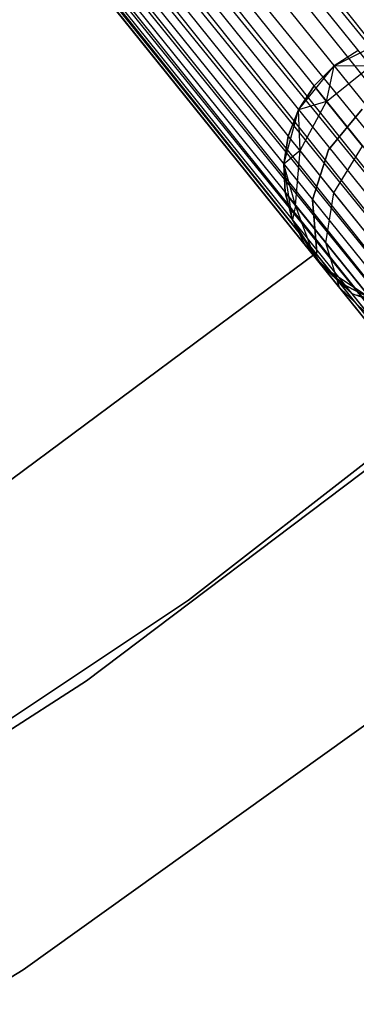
# Model space of a CAD drawing. Extents: x -102 to 102, y -101 to 102.
# Tile 309 of 481: x 34.99 to 37.47, y -53.25 to -45.98. Entities that reach past the tile are written whole.
import ezdxf

# ---------------------------------------------------------------- set-up
doc = ezdxf.new("R2010")
doc.units = 0
doc.header["$LTSCALE"] = 25.4
doc.layers.get('0').update_dxf_attribs({"linetype": 'CONTINUOUS'})

# ---------------------------------------------------------------- blocks, each defined once
blk = doc.blocks.new('NL2500011659_STL')
at = {"color": 0}
for p, q in [((27.4694, -33.4499, -6.5865), (50.7495, -62.6973, -6.5218)), ((27.4694, -33.4499, -6.5865), (50.7495, -62.6973, -6.5218)), ((27.3145, -33.5745, -6.5218), (50.7495, -62.6973, -6.5218)), ((27.3145, -33.5745, -6.5218), (50.7495, -62.6973, -6.5218)), ((27.3145, -33.5745, -8.4782), (50.5876, -62.8276, -8.5)), ((27.3145, -33.5745, -8.4782), (50.5876, -62.8276, -8.5)), ((27.3145, -33.5745, -8.4782), (50.9044, -62.5726, -8.4135)), ((27.3145, -33.5745, -8.4782), (50.9044, -62.5726, -8.4135)), ((27.1525, -33.7048, -6.5), (50.5876, -62.8276, -6.5)), ((27.1525, -33.7048, -6.5), (50.5876, -62.8276, -6.5)), ((27.1525, -33.7048, -8.5), (50.5876, -62.8276, -8.5)), ((27.1525, -33.7048, -8.5), (50.5876, -62.8276, -8.5)), ((50.2707, -63.0826, -8.4135), (26.9906, -33.8352, -8.4782)), ((26.9906, -33.8352, -8.4782), (50.5876, -62.8276, -8.5)), ((50.2707, -63.0826, -8.4135), (26.9906, -33.8352, -8.4782)), ((26.9906, -33.8352, -6.5218), (50.4256, -62.958, -6.5218)), ((26.9906, -33.8352, -6.5218), (50.4256, -62.958, -6.5218)), ((26.9906, -33.8352, -8.4782), (50.5876, -62.8276, -8.5)), ((26.8357, -33.9598, -8.4135), (50.2707, -63.0826, -8.4135)), ((26.8357, -33.9598, -8.4135), (50.2707, -63.0826, -8.4135)), ((50.4256, -62.958, -6.5218), (26.8357, -33.9598, -6.5865)), ((26.8357, -33.9598, -6.5865), (50.1296, -63.1961, -6.691)), ((26.8357, -33.9598, -6.5865), (50.1296, -63.1961, -6.691)), ((50.4256, -62.958, -6.5218), (26.8357, -33.9598, -6.5865)), ((50.0086, -63.2935, -8.1691), (26.6946, -34.0733, -8.309)), ((26.6946, -34.0733, -8.309), (50.2707, -63.0826, -8.4135)), ((26.6946, -34.0733, -8.309), (50.2707, -63.0826, -8.4135)), ((50.0086, -63.2935, -8.1691), (26.6946, -34.0733, -8.309)), ((26.6946, -34.0733, -6.691), (50.1296, -63.1961, -6.691)), ((26.6946, -34.0733, -6.691), (50.1296, -63.1961, -6.691)), ((26.5736, -34.1707, -8.1691), (50.0086, -63.2935, -8.1691)), ((26.5736, -34.1707, -8.1691), (50.0086, -63.2935, -8.1691)), ((50.1296, -63.1961, -6.691), (26.5736, -34.1707, -6.8309)), ((26.5736, -34.1707, -6.8309), (49.9128, -63.3706, -7)), ((26.5736, -34.1707, -6.8309), (49.9128, -63.3706, -7)), ((50.1296, -63.1961, -6.691), (26.5736, -34.1707, -6.8309)), ((49.8466, -63.4239, -7.809), (26.4778, -34.2478, -8)), ((26.4778, -34.2478, -8), (50.0086, -63.2935, -8.1691)), ((26.4778, -34.2478, -8), (50.0086, -63.2935, -8.1691)), ((49.8466, -63.4239, -7.809), (26.4778, -34.2478, -8)), ((26.4778, -34.2478, -7), (49.9128, -63.3706, -7)), ((26.4778, -34.2478, -7), (49.9128, -63.3706, -7)), ((49.8127, -63.4511, -7.3955), (26.3777, -34.3283, -7.6045)), ((26.3777, -34.3283, -7.3955), (49.8127, -63.4511, -7.3955)), ((49.8127, -63.4511, -7.3955), (26.3777, -34.3283, -7.6045)), ((26.3777, -34.3283, -7.6045), (49.8466, -63.4239, -7.809)), ((26.3777, -34.3283, -7.6045), (49.8466, -63.4239, -7.809)), ((26.3777, -34.3283, -7.3955), (49.8127, -63.4511, -7.3955)), ((26.4116, -34.3011, -7.809), (49.8466, -63.4239, -7.809)), ((26.4116, -34.3011, -7.809), (49.8466, -63.4239, -7.809)), ((49.9128, -63.3706, -7), (26.4116, -34.3011, -7.191)), ((26.4116, -34.3011, -7.191), (49.8127, -63.4511, -7.3955)), ((26.4116, -34.3011, -7.191), (49.8127, -63.4511, -7.3955)), ((49.9128, -63.3706, -7), (26.4116, -34.3011, -7.191)), ((37.3087, -46.326, -314), (37.6798, -46.1383, -314)), ((37.3087, -46.326, -314), (37.6798, -46.1383, -314)), ((37.4844, -46.2126, -309.5), (37.3087, -46.326, -309.5)), ((37.4844, -46.2126, -309.5), (37.3087, -46.326, -309.5)), ((37.4844, -46.2126, -309.5), (37.3087, -46.326, -314)), ((37.4844, -46.2126, -309.5), (37.3087, -46.326, -314)), ((37.046, -46.6483, -314), (37.3087, -46.326, -314)), ((37.046, -46.6483, -314), (37.3087, -46.326, -314)), ((37.3087, -46.326, -309.5), (37.1604, -46.4733, -309.5)), ((37.1604, -46.4733, -309.5), (37.3087, -46.326, -314)), ((37.3087, -46.326, -309.5), (37.1604, -46.4733, -309.5)), ((37.1604, -46.4733, -309.5), (37.3087, -46.326, -314)), ((37.2518, -46.5869, -308.5797), (37.3087, -46.326, -309.5)), ((37.2518, -46.5869, -308.5797), (37.3087, -46.326, -309.5)), ((37.2518, -46.5869, -308.5797), (37.5758, -46.3262, -308.5797)), ((37.2518, -46.5869, -308.5797), (37.5758, -46.3262, -308.5797)), ((37.5758, -46.3262, -308.5797), (37.3087, -46.326, -309.5)), ((37.5758, -46.3262, -308.5797), (37.3087, -46.326, -309.5)), ((37.3087, -46.326, -309.5), (37.3087, -46.326, -314)), ((37.3087, -46.326, -309.5), (37.3087, -46.326, -314)), ((37.1604, -46.4733, -309.5), (37.046, -46.6483, -309.5)), ((37.046, -46.6483, -314), (37.1604, -46.4733, -309.5)), ((37.1604, -46.4733, -309.5), (37.046, -46.6483, -309.5)), ((37.046, -46.6483, -314), (37.1604, -46.4733, -309.5)), ((37.2518, -46.5869, -308.5797), (37.1604, -46.4733, -309.5)), ((37.2518, -46.5869, -308.5797), (37.1604, -46.4733, -309.5)), ((37.2518, -46.5869, -308.5797), (37.046, -46.6483, -309.5)), ((37.2518, -46.5869, -308.5797), (37.046, -46.6483, -309.5)), ((37.0567, -46.9504, -308.632), (37.2518, -46.5869, -308.5797)), ((37.0567, -46.9504, -308.632), (37.2518, -46.5869, -308.5797)), ((37.517, -46.9164, -307.7495), (37.2518, -46.5869, -308.5797)), ((37.517, -46.9164, -307.7495), (37.2518, -46.5869, -308.5797)), ((36.9372, -47.0496, -314), (37.046, -46.6483, -314)), ((36.9372, -47.0496, -314), (37.046, -46.6483, -314)), ((37.046, -46.6483, -309.5), (36.9705, -46.8432, -309.5)), ((36.9705, -46.8432, -309.5), (37.046, -46.6483, -314)), ((36.9705, -46.8432, -309.5), (37.046, -46.6483, -314)), ((37.046, -46.6483, -309.5), (36.9705, -46.8432, -309.5)), ((37.0567, -46.9504, -308.632), (37.046, -46.6483, -309.5)), ((37.0567, -46.9504, -308.632), (37.046, -46.6483, -309.5)), ((37.046, -46.6483, -309.5), (37.046, -46.6483, -314)), ((37.046, -46.6483, -309.5), (37.046, -46.6483, -314)), ((37.516, -46.6453, -312), (37.2662, -46.9433, -312)), ((37.2662, -46.9433, -314), (37.516, -46.6453, -314)), ((37.2662, -46.9433, -314), (37.516, -46.6453, -314)), ((37.516, -46.6453, -312), (37.2662, -46.9433, -312)), ((36.9705, -46.8432, -309.5), (36.9372, -47.0496, -309.5)), ((36.9372, -47.0496, -314), (36.9705, -46.8432, -309.5)), ((36.9705, -46.8432, -309.5), (36.9372, -47.0496, -309.5)), ((36.9372, -47.0496, -314), (36.9705, -46.8432, -309.5)), ((37.0567, -46.9504, -308.632), (36.9705, -46.8432, -309.5)), ((37.0567, -46.9504, -308.632), (36.9705, -46.8432, -309.5)), ((37.0567, -46.9504, -308.632), (36.9372, -47.0496, -309.5)), ((37.0567, -46.9504, -308.632), (36.9372, -47.0496, -309.5)), ((37.0242, -47.3538, -308.7274), (37.0567, -46.9504, -308.632)), ((37.0242, -47.3538, -308.7274), (37.0567, -46.9504, -308.632)), ((37.3068, -47.2612, -307.8489), (37.0567, -46.9504, -308.632)), ((37.3068, -47.2612, -307.8489), (37.0567, -46.9504, -308.632)), ((37.2662, -46.9433, -312), (37.1488, -47.3139, -312)), ((37.1488, -47.3139, -314), (37.2662, -46.9433, -314)), ((37.1488, -47.3139, -314), (37.2662, -46.9433, -314)), ((37.2662, -46.9433, -312), (37.1488, -47.3139, -312)), ((37.2662, -46.9433, -312), (37.2662, -46.9433, -314)), ((37.2662, -46.9433, -312), (37.2662, -46.9433, -314)), ((37.3068, -47.2612, -307.8489), (37.517, -46.9164, -307.7495)), ((37.3068, -47.2612, -307.8489), (37.517, -46.9164, -307.7495)), ((37.0009, -47.4605, -314), (36.9372, -47.0496, -314)), ((37.0242, -47.3538, -308.7274), (36.9372, -47.0496, -309.5)), ((36.9372, -47.0496, -309.5), (36.9475, -47.2584, -309.5)), ((37.0242, -47.3538, -308.7274), (36.9372, -47.0496, -309.5)), ((36.9475, -47.2584, -309.5), (36.9372, -47.0496, -314)), ((37.0009, -47.4605, -314), (36.9372, -47.0496, -314)), ((36.9475, -47.2584, -309.5), (36.9372, -47.0496, -314)), ((36.9372, -47.0496, -309.5), (36.9475, -47.2584, -309.5)), ((36.9372, -47.0496, -309.5), (36.9372, -47.0496, -314)), ((36.9372, -47.0496, -309.5), (36.9372, -47.0496, -314)), ((37.0242, -47.3538, -308.7274), (36.9475, -47.2584, -309.5)), ((36.9475, -47.2584, -309.5), (37.0009, -47.4605, -309.5)), ((37.0242, -47.3538, -308.7274), (36.9475, -47.2584, -309.5)), ((37.0009, -47.4605, -314), (36.9475, -47.2584, -309.5)), ((36.9475, -47.2584, -309.5), (37.0009, -47.4605, -309.5)), ((37.0009, -47.4605, -314), (36.9475, -47.2584, -309.5)), ((37.2468, -47.6304, -308.0305), (37.3068, -47.2612, -307.8489)), ((37.2468, -47.6304, -308.0305), (37.3068, -47.2612, -307.8489)), ((37.6964, -47.7454, -307.2274), (37.3068, -47.2612, -307.8489)), ((37.6964, -47.7454, -307.2274), (37.3068, -47.2612, -307.8489)), ((37.1488, -47.3139, -312), (37.1488, -47.3139, -314)), ((37.1488, -47.3139, -312), (37.1488, -47.3139, -314)), ((37.1488, -47.3139, -312), (37.1817, -47.7014, -312)), ((37.1817, -47.7014, -314), (37.1488, -47.3139, -314)), ((37.1817, -47.7014, -314), (37.1488, -47.3139, -314)), ((37.1488, -47.3139, -312), (37.1817, -47.7014, -312)), ((37.0242, -47.3538, -308.7274), (37.0009, -47.4605, -309.5)), ((37.0242, -47.3538, -308.7274), (37.0009, -47.4605, -309.5)), ((37.1599, -47.7273, -308.8497), (37.0242, -47.3538, -308.7274)), ((37.2468, -47.6304, -308.0305), (37.0242, -47.3538, -308.7274)), ((37.1599, -47.7273, -308.8497), (37.0242, -47.3538, -308.7274)), ((37.2468, -47.6304, -308.0305), (37.0242, -47.3538, -308.7274)), ((36.2344, -50.2653, -316), (39.889, -47.4182, -316)), ((39.889, -47.4182, -315), (36.2344, -50.2653, -315)), ((36.2344, -50.2653, -316), (39.889, -47.4182, -316)), ((39.889, -47.4182, -315), (36.2344, -50.2653, -315)), ((37.2263, -47.81, -314), (37.0009, -47.4605, -314)), ((37.1599, -47.7273, -308.8497), (37.0009, -47.4605, -309.5)), ((37.0009, -47.4605, -309.5), (37.0953, -47.6471, -309.5)), ((37.1599, -47.7273, -308.8497), (37.0009, -47.4605, -309.5)), ((37.0953, -47.6471, -309.5), (37.0009, -47.4605, -314)), ((37.2263, -47.81, -314), (37.0009, -47.4605, -314)), ((37.0953, -47.6471, -309.5), (37.0009, -47.4605, -314)), ((37.0009, -47.4605, -309.5), (37.0953, -47.6471, -309.5)), ((37.0009, -47.4605, -309.5), (37.0009, -47.4605, -314)), ((37.0009, -47.4605, -309.5), (37.0009, -47.4605, -314)), ((37.3473, -47.9602, -308.263), (37.2468, -47.6304, -308.0305)), ((37.5935, -48.0613, -307.4774), (37.2468, -47.6304, -308.0305)), ((37.3473, -47.9602, -308.263), (37.2468, -47.6304, -308.0305)), ((37.5935, -48.0613, -307.4774), (37.2468, -47.6304, -308.0305)), ((37.1817, -47.7014, -312), (34.9312, -49.3727, -312)), ((34.9312, -49.3727, -314), (37.1817, -47.7014, -314)), ((34.9312, -49.3727, -314), (37.1817, -47.7014, -314)), ((37.1817, -47.7014, -312), (34.9312, -49.3727, -312)), ((37.1599, -47.7273, -308.8497), (37.0953, -47.6471, -309.5)), ((37.2263, -47.81, -314), (37.0953, -47.6471, -309.5)), ((37.1599, -47.7273, -308.8497), (37.0953, -47.6471, -309.5)), ((37.2263, -47.81, -314), (37.0953, -47.6471, -309.5)), ((37.1817, -47.7014, -312), (37.1817, -47.7014, -314)), ((37.1817, -47.7014, -312), (37.1817, -47.7014, -314)), ((37.4403, -48.0065, -308.9774), (37.1599, -47.7273, -308.8497)), ((37.1599, -47.7273, -308.8497), (37.2263, -47.81, -309.5)), ((37.1599, -47.7273, -308.8497), (37.2263, -47.81, -309.5)), ((37.3473, -47.9602, -308.263), (37.1599, -47.7273, -308.8497)), ((37.4403, -48.0065, -308.9774), (37.1599, -47.7273, -308.8497)), ((37.3473, -47.9602, -308.263), (37.1599, -47.7273, -308.8497)), ((37.5744, -48.0375, -314), (37.2263, -47.81, -314)), ((37.4403, -48.0065, -308.9774), (37.2263, -47.81, -309.5)), ((37.2263, -47.81, -309.5), (37.3884, -47.942, -309.5)), ((37.4403, -48.0065, -308.9774), (37.2263, -47.81, -309.5)), ((37.2263, -47.81, -309.5), (37.2263, -47.81, -314)), ((37.3884, -47.942, -309.5), (37.2263, -47.81, -314)), ((37.5744, -48.0375, -314), (37.2263, -47.81, -314)), ((37.3884, -47.942, -309.5), (37.2263, -47.81, -314)), ((37.2263, -47.81, -309.5), (37.3884, -47.942, -309.5)), ((37.2263, -47.81, -309.5), (37.2263, -47.81, -314)), ((37.5909, -48.1936, -308.5061), (37.3473, -47.9602, -308.263)), ((37.6391, -48.323, -307.7974), (37.3473, -47.9602, -308.263)), ((37.5909, -48.1936, -308.5061), (37.3473, -47.9602, -308.263)), ((37.6391, -48.323, -307.7974), (37.3473, -47.9602, -308.263)), ((37.4403, -48.0065, -308.9774), (37.3884, -47.942, -309.5)), ((37.3884, -47.942, -309.5), (37.5744, -48.0375, -309.5)), ((37.4403, -48.0065, -308.9774), (37.3884, -47.942, -309.5)), ((37.5744, -48.0375, -314), (37.3884, -47.942, -309.5)), ((37.3884, -47.942, -309.5), (37.5744, -48.0375, -309.5)), ((37.5744, -48.0375, -314), (37.3884, -47.942, -309.5)), ((39.2265, -48.0321, -308.5), (35.4821, -50.86, -308.5)), ((35.4821, -50.86, -318), (39.2265, -48.0321, -318)), ((35.4821, -50.86, -318), (39.2265, -48.0321, -318)), ((39.2265, -48.0321, -308.5), (35.4821, -50.86, -308.5)), ((37.817, -48.143, -309.0887), (37.4403, -48.0065, -308.9774)), ((37.4403, -48.0065, -308.9774), (37.5744, -48.0375, -309.5)), ((37.4403, -48.0065, -308.9774), (37.5744, -48.0375, -309.5)), ((37.5909, -48.1936, -308.5061), (37.4403, -48.0065, -308.9774)), ((37.817, -48.143, -309.0887), (37.4403, -48.0065, -308.9774)), ((37.5909, -48.1936, -308.5061), (37.4403, -48.0065, -308.9774)), ((35.0144, -52.9903, -308.5), (38.8761, -50.2266, -308.5)), ((38.8761, -50.2266, -318), (35.0144, -52.9903, -318)), ((35.0144, -52.9903, -308.5), (38.8761, -50.2266, -308.5)), ((38.8761, -50.2266, -318), (35.0144, -52.9903, -318)), ((32.3772, -52.8315, -316), (36.2344, -50.2653, -316)), ((36.2344, -50.2653, -315), (32.3772, -52.8315, -315)), ((32.3772, -52.8315, -316), (36.2344, -50.2653, -316)), ((36.2344, -50.2653, -315), (32.3772, -52.8315, -315)), ((36.2344, -50.2653, -316), (36.2344, -50.2653, -315)), ((36.2344, -50.2653, -316), (36.2344, -50.2653, -315)), ((35.4821, -50.86, -308.5), (31.5345, -53.3967, -308.5)), ((31.5345, -53.3967, -318), (35.4821, -50.86, -318)), ((31.5345, -53.3967, -318), (35.4821, -50.86, -318)), ((35.4821, -50.86, -308.5), (31.5345, -53.3967, -308.5)), ((35.4821, -50.86, -318), (35.4821, -50.86, -308.5)), ((35.4821, -50.86, -318), (35.4821, -50.86, -308.5)), ((30.9571, -55.4576, -308.5), (35.0144, -52.9903, -308.5)), ((35.0144, -52.9903, -318), (30.9571, -55.4576, -318)), ((30.9571, -55.4576, -308.5), (35.0144, -52.9903, -308.5)), ((35.0144, -52.9903, -318), (30.9571, -55.4576, -318)), ((35.0144, -52.9903, -308.5), (35.0144, -52.9903, -318)), ((35.0144, -52.9903, -308.5), (35.0144, -52.9903, -318))]:
    blk.add_line(p, q, dxfattribs=at)

msp = doc.modelspace()

# ---------------------------------------------------------------- block references
at = {"color": 0}
msp.add_blockref('NL2500011659_STL', (0, 0), dxfattribs=at)

doc.saveas('drawing.dxf')
